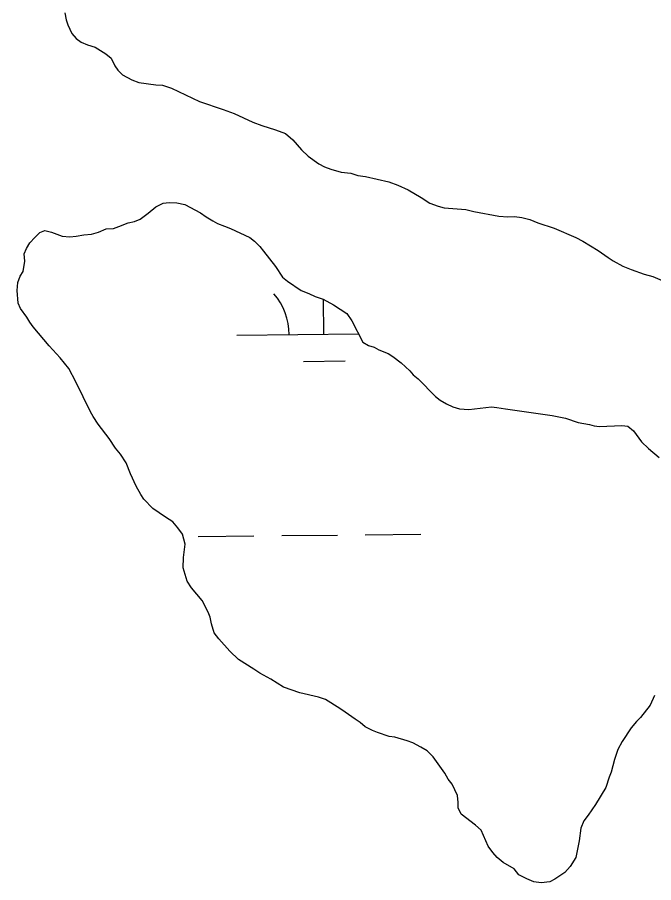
# Model space of a CAD drawing. Extents: x 3146026 to 3183936, y 897894 to 923344.
# Drawn here: x 3177658.4 to 3178023.9, y 912149.4 to 912646.6 of the extents above; entities that cross this region are included whole.
import ezdxf

# ---------------------------------------------------------------- set-up
doc = ezdxf.new("R2010")
doc.units = 0
for name, color, linetype in [('V-SITE-VEGE', 7, 'Continuous'), ('V-TOPO-SHOR', 7, 'Continuous'), ('V-WETL-SWMP', 7, 'Continuous')]:
    doc.layers.add(name, color=color, linetype=linetype)

msp = doc.modelspace()

# ---------------------------------------------------------------- linework, layer by layer
at = {"layer": 'V-SITE-VEGE'}
for p, q in [((3177685.7, 912649.22), (3177686.46, 912645.09)), ((3177686.46, 912645.09), (3177687.46, 912642.18)), ((3177687.46, 912642.18), (3177689.68, 912637.33)), ((3177689.68, 912637.33), (3177692.13, 912634.43)), ((3177692.13, 912634.43), (3177695.07, 912632.26)), ((3177695.07, 912632.26), (3177698.73, 912630.82)), ((3177698.73, 912630.82), (3177703.12, 912629.39)), ((3177703.12, 912629.39), (3177709.23, 912625.54)), ((3177709.23, 912625.54), (3177712.17, 912623.13)), ((3177712.17, 912623.13), (3177714.39, 912618.76)), ((3177714.39, 912618.76), (3177716.11, 912616.1)), ((3177716.11, 912616.1), (3177718.81, 912613.44)), ((3177718.81, 912613.44), (3177724.18, 912610.56)), ((3177724.18, 912610.56), (3177728.08, 912609.13)), ((3177728.08, 912609.13), (3177737.83, 912607.73)), ((3177737.83, 912607.73), (3177741.72, 912607.52)), ((3177741.72, 912607.52), (3177746.85, 912605.85)), ((3177746.85, 912605.85), (3177762.96, 912598.18)), ((3177762.96, 912598.18), (3177776.62, 912593.65)), ((3177776.62, 912593.65), (3177782.96, 912591.26)), ((3177782.96, 912591.26), (3177793.71, 912586.23)), ((3177793.71, 912586.23), (3177798.83, 912584.32)), ((3177798.83, 912584.32), (3177806.63, 912581.94)), ((3177806.63, 912581.94), (3177812.49, 912579.79)), ((3177812.49, 912579.79), (3177816.65, 912576.17)), ((3177816.65, 912576.17), (3177821.56, 912570.36)), ((3177821.56, 912570.36), (3177825.48, 912566.74)), ((3177825.48, 912566.74), (3177831.59, 912562.4)), ((3177831.59, 912562.4), (3177834.77, 912560.72)), ((3177834.77, 912560.72), (3177838.43, 912559.29)), ((3177838.43, 912559.29), (3177844.28, 912557.62)), ((3177844.28, 912557.62), (3177849.88, 912556.93)), ((3177849.88, 912556.93), (3177854.02, 912555.74)), ((3177854.02, 912555.74), (3177858.41, 912555.05)), ((3177858.41, 912555.05), (3177871.82, 912551.98)), ((3177871.82, 912551.98), (3177876.94, 912550.06)), ((3177876.94, 912550.06), (3177882.8, 912547.43)), ((3177882.8, 912547.43), (3177890.37, 912543.1)), ((3177890.37, 912543.1), (3177895.26, 912539.73)), ((3177895.26, 912539.73), (3177900.14, 912538.06)), ((3177900.14, 912538.06), (3177903.55, 912537.11)), ((3177903.55, 912537.11), (3177915.97, 912536.22)), ((3177915.97, 912536.22), (3177920.6, 912535.04)), ((3177920.6, 912535.04), (3177934.98, 912532.22)), ((3177934.98, 912532.22), (3177940.09, 912532.01)), ((3177940.09, 912532.01), (3177943.99, 912532.04)), ((3177943.99, 912532.04), (3177948.12, 912531.58)), ((3177948.12, 912531.58), (3177952.76, 912530.4)), ((3177952.76, 912530.4), (3177957.39, 912528.49)), ((3177957.39, 912528.49), (3177966.66, 912525.39)), ((3177966.66, 912525.39), (3177979.11, 912520.12)), ((3177979.11, 912520.12), (3177983.26, 912517.96)), ((3177983.26, 912517.96), (3177992.06, 912512.67)), ((3177992.06, 912512.67), (3177997.69, 912508.57)), ((3177997.69, 912508.57), (3178000.62, 912506.65)), ((3178000.62, 912506.65), (3178006.24, 912503.52)), ((3178006.24, 912503.52), (3178010.88, 912501.61)), ((3178010.88, 912501.61), (3178018.44, 912498.98)), ((3178018.44, 912498.98), (3178023.31, 912497.56)), ((3178023.31, 912497.56), (3178028.68, 912495.4))]:
    msp.add_line(p, q, dxfattribs=at)
at = {"layer": 'V-TOPO-SHOR'}
msp.add_lwpolyline([(3177685.7, 912649.22), (3177686.46, 912645.09), (3177687.46, 912642.18), (3177689.68, 912637.33), (3177692.13, 912634.43), (3177695.07, 912632.26), (3177698.73, 912630.82), (3177703.12, 912629.39), (3177709.23, 912625.54), (3177712.17, 912623.13), (3177714.39, 912618.76), (3177716.11, 912616.1), (3177718.81, 912613.44), (3177724.18, 912610.56), (3177728.09, 912609.13), (3177737.83, 912607.73), (3177741.72, 912607.52), (3177746.85, 912605.85), (3177762.96, 912598.18), (3177776.62, 912593.65), (3177782.96, 912591.26), (3177793.71, 912586.23), (3177798.83, 912584.32), (3177806.63, 912581.94), (3177812.49, 912579.79), (3177816.65, 912576.17), (3177821.56, 912570.36), (3177825.48, 912566.74), (3177831.59, 912562.4), (3177834.77, 912560.72), (3177838.43, 912559.29), (3177844.28, 912557.62), (3177849.88, 912556.93), (3177854.02, 912555.74), (3177858.41, 912555.05), (3177871.82, 912551.98), (3177876.94, 912550.06), (3177882.8, 912547.43), (3177890.37, 912543.1), (3177895.26, 912539.73), (3177900.14, 912538.06), (3177903.55, 912537.11), (3177915.97, 912536.22), (3177920.6, 912535.04), (3177934.98, 912532.22), (3177940.09, 912532.01), (3177943.99, 912532.04), (3177948.12, 912531.58), (3177952.76, 912530.4), (3177957.39, 912528.49), (3177966.66, 912525.39), (3177979.11, 912520.12), (3177983.26, 912517.96), (3177992.06, 912512.67), (3177997.69, 912508.57), (3178000.62, 912506.65), (3178006.24, 912503.52), (3178010.88, 912501.61), (3178018.44, 912498.98), (3178023.31, 912497.56), (3178028.68, 912495.4)], dxfattribs=at)
at = {"layer": 'V-WETL-SWMP'}
for p, q in [((3177834.48, 912464.43), (3177834.28, 912484.44)), ((3177784.49, 912463.94), (3177854.43, 912464.63)), ((3177822.64, 912448.88), (3177846.64, 912449.12)), ((3177762.23, 912348.28), (3177794.23, 912348.6)), ((3177810.23, 912348.75), (3177842.23, 912349.07)), ((3177858.23, 912349.23), (3177890.22, 912349.55))]:
    msp.add_line(p, q, dxfattribs=at)
for points in [[(3177753.27, 912349.65), (3177750.56, 912353.28), (3177747.62, 912356.67), (3177743.47, 912359.32), (3177736.13, 912364.38), (3177730.98, 912369.69), (3177729.26, 912372.36), (3177726.55, 912377.21), (3177723.34, 912384.24), (3177720.86, 912390.55), (3177717.66, 912395.64), (3177714.72, 912399.03), (3177711.03, 912404.6), (3177704.88, 912412.83), (3177701.93, 912417.19), (3177700.46, 912419.85), (3177692.06, 912437.07), (3177687.87, 912444.83), (3177682.96, 912450.88), (3177676.58, 912457.89), (3177667.5, 912468.78), (3177665.54, 912471.44), (3177663.81, 912474.35), (3177660.13, 912479.19), (3177658.89, 912482.34), (3177658.35, 912489.64), (3177658.56, 912494.27), (3177660, 912497.93), (3177661.68, 912500.61), (3177662.62, 912506.46), (3177662.34, 912510.6), (3177663.54, 912513.77), (3177665.46, 912516.95), (3177668.36, 912520.13), (3177671.26, 912522.83), (3177674.17, 912524.06), (3177678.07, 912523.12), (3177684.17, 912520.73), (3177688.55, 912520.51), (3177692.2, 912520.78), (3177696.58, 912521.54), (3177700.95, 912522.06), (3177705.08, 912523.06), (3177709.45, 912525.04), (3177713.59, 912525.31), (3177716.74, 912526.31), (3177722.08, 912528.54), (3177725.72, 912529.29), (3177728.88, 912530.53), (3177733.48, 912533.97), (3177737.83, 912537.65), (3177742.2, 912539.87), (3177745.6, 912540.14), (3177749.98, 912539.93), (3177754.61, 912538.99), (3177763.65, 912534.18), (3177766.83, 912532.01), (3177770.74, 912529.61), (3177773.43, 912528.17), (3177777.33, 912526.49), (3177780.75, 912525.3), (3177791.98, 912520.02), (3177794.67, 912517.85), (3177797.61, 912514.95), (3177799.82, 912512.29), (3177806.7, 912503.34), (3177810.63, 912497.28), (3177813.57, 912494.87), (3177821.39, 912489.57), (3177825.79, 912487.9), (3177829.45, 912486.22), (3177834.08, 912484.55), (3177839.95, 912481.43), (3177847.53, 912476.37), (3177850.47, 912472.25), (3177856.89, 912459.89), (3177860.07, 912457.96), (3177863.24, 912457.01), (3177865.92, 912455.57), (3177871.29, 912453.42), (3177873.98, 912451.73), (3177878.87, 912448.12), (3177883.77, 912443.53), (3177885.73, 912441.11), (3177888.67, 912438.94), (3177898.48, 912428.79), (3177901.17, 912426.62), (3177904.83, 912424.45), (3177908.49, 912422.77), (3177912.4, 912421.58), (3177917.75, 912421.14), (3177927.48, 912422.42), (3177930.64, 912422.69), (3177933.8, 912422.47), (3177938.68, 912421.53), (3177965.47, 912417.82), (3177973.27, 912416.17), (3177980.59, 912413.79), (3177986.92, 912412.62), (3177989.6, 912411.91), (3177992.77, 912411.44)], [(3177992.77, 912411.44), (3178005.66, 912412.02), (3178009.07, 912411.56), (3178012.26, 912408.9), (3178016.92, 912402.61), (3178020.85, 912398.74), (3178026.96, 912393.67)], [(3177764.49, 912311.53), (3177758.35, 912318.78), (3177755.89, 912322.66), (3177753.65, 912330.19), (3177753.85, 912336.27), (3177754.77, 912343.82), (3177753.27, 912349.65)], [(3178024.28, 912256.9), (3178021.88, 912251.28), (3178016.33, 912244.19), (3178013.92, 912241.98), (3178011.02, 912238.31), (3178005.72, 912230.48), (3178003.32, 912225.84), (3178001.41, 912220.23), (3177999.52, 912212.92), (3177998.32, 912209.99), (3177996.42, 912204.14), (3177990.4, 912194.36), (3177986.31, 912188.25), (3177983.66, 912184.82), (3177981.98, 912180.67), (3177981.06, 912173.37), (3177979.18, 912163.86), (3177975.81, 912158.73), (3177972.91, 912155.3), (3177967.1, 912151.37), (3177964.19, 912149.89), (3177959.33, 912149.37), (3177954.94, 912149.82), (3177951.04, 912151.5), (3177946.4, 912153.9), (3177943.7, 912157.29), (3177937.34, 912160.89), (3177933.92, 912163.79), (3177931.46, 912166.69), (3177928.76, 912170.32), (3177924.8, 912179.54), (3177921.62, 912182.44), (3177913.3, 912188.71), (3177911.57, 912192.35), (3177911.55, 912195.51), (3177911.28, 912199.4), (3177908.07, 912205.95), (3177905.86, 912208.86), (3177903.89, 912212.25), (3177897.25, 912221.69), (3177893.82, 912225.07), (3177890.16, 912227.24), (3177885.52, 912229.64), (3177882.34, 912230.83), (3177875.27, 912232.97), (3177871.86, 912233.44), (3177865.28, 912235.58), (3177862.35, 912236.78), (3177858.2, 912238.94), (3177855.26, 912241.35), (3177852.33, 912243.28), (3177846.7, 912247.37), (3177843.52, 912249.54), (3177835.46, 912254.6), (3177831.31, 912256.03), (3177820.58, 912258.39), (3177811.31, 912261.73), (3177803.98, 912266.3), (3177797.63, 912269.66), (3177794.21, 912272.07), (3177785.41, 912277.61), (3177780.51, 912282.44), (3177774.13, 912289.45), (3177771.43, 912292.84), (3177769.93, 912298.18), (3177769.18, 912301.83), (3177767.94, 912304.74), (3177764.49, 912311.53)]]:
    msp.add_lwpolyline(points, dxfattribs=at)
msp.add_arc((3177779.24, 912464.36), 35.25, 359.7992, 41.3429, dxfattribs=at)

doc.saveas('drawing.dxf')
